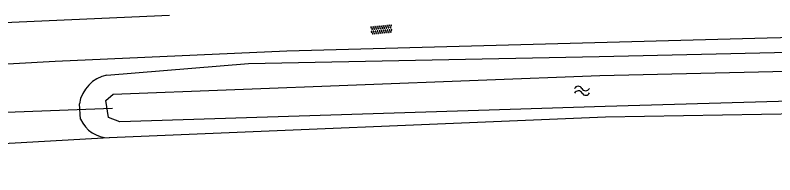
# Model space of a CAD drawing. Extents: x 124000 to 129000, y 395500 to 397503.
# Drawn here: x 126983.6 to 127058.7, y 397484.3 to 397500 of the extents above; entities that cross this region are included whole.
import ezdxf

# ---------------------------------------------------------------- set-up
doc = ezdxf.new("R2010")
doc.units = 0
for name, color, linetype in [('gg-knt-onverhard', 7, 'Continuous'), ('gg-kntw-bovenkant insteek waterloop', 7, 'Continuous'), ('gg-kntw-waterlijn', 7, 'Continuous'), ('gg-kwrk-duiker nz buis', 7, 'Continuous'), ('gt-grn-groengrens', 7, 'Continuous'), ('gt-symb-overige verharding', 7, 'Continuous'), ('gt-symb-watersymbool', 7, 'Continuous')]:
    doc.layers.add(name, color=color, linetype=linetype)

# ---------------------------------------------------------------- blocks, each defined once
blk = doc.blocks.new('gt0-OVH')
at = {"layer": 'gt-symb-overige verharding'}
for points in [[(-0.972, 0.298), (-0.967, 0.308), (-0.965, 0.319), (-0.966, 0.33), (-0.971, 0.34), (-0.978, 0.348), (-0.988, 0.353), (-0.999, 0.355), (-1.01, 0.354), (-1.02, 0.349), (-1.028, 0.342), (-1.033, 0.332), (-1.035, 0.321), (-1.034, 0.31), (-1.029, 0.3), (-1.022, 0.292), (-1.012, 0.287), (-1.001, 0.285), (-0.99, 0.286), (-0.98, 0.291)], [(-0.872, 0.106), (-0.867, 0.116), (-0.865, 0.126), (-0.866, 0.137), (-0.871, 0.147), (-0.878, 0.156), (-0.888, 0.161), (-0.899, 0.163), (-0.91, 0.162), (-0.92, 0.157), (-0.928, 0.15), (-0.933, 0.14), (-0.935, 0.129), (-0.934, 0.118), (-0.929, 0.108), (-0.922, 0.1), (-0.912, 0.095), (-0.901, 0.092), (-0.89, 0.094), (-0.88, 0.098)], [(-0.772, 0.298), (-0.767, 0.308), (-0.765, 0.319), (-0.766, 0.33), (-0.771, 0.34), (-0.778, 0.348), (-0.788, 0.353), (-0.799, 0.355), (-0.81, 0.354), (-0.82, 0.349), (-0.828, 0.342), (-0.833, 0.332), (-0.835, 0.321), (-0.834, 0.31), (-0.829, 0.3), (-0.822, 0.292), (-0.812, 0.287), (-0.801, 0.285), (-0.79, 0.286), (-0.78, 0.291)], [(-0.672, 0.106), (-0.667, 0.116), (-0.665, 0.126), (-0.666, 0.137), (-0.671, 0.147), (-0.678, 0.156), (-0.688, 0.161), (-0.699, 0.163), (-0.71, 0.162), (-0.72, 0.157), (-0.728, 0.15), (-0.733, 0.14), (-0.735, 0.129), (-0.734, 0.118), (-0.729, 0.108), (-0.722, 0.1), (-0.712, 0.095), (-0.701, 0.092), (-0.69, 0.094), (-0.68, 0.098)], [(-0.572, 0.298), (-0.567, 0.308), (-0.565, 0.319), (-0.566, 0.33), (-0.571, 0.34), (-0.578, 0.348), (-0.588, 0.353), (-0.599, 0.355), (-0.61, 0.354), (-0.62, 0.349), (-0.628, 0.342), (-0.633, 0.332), (-0.635, 0.321), (-0.634, 0.31), (-0.629, 0.3), (-0.622, 0.292), (-0.612, 0.287), (-0.601, 0.285), (-0.59, 0.286), (-0.58, 0.291)], [(-0.472, 0.106), (-0.467, 0.116), (-0.465, 0.126), (-0.466, 0.137), (-0.471, 0.147), (-0.478, 0.156), (-0.488, 0.161), (-0.499, 0.163), (-0.51, 0.162), (-0.52, 0.157), (-0.528, 0.15), (-0.533, 0.14), (-0.535, 0.129), (-0.534, 0.118), (-0.529, 0.108), (-0.522, 0.1), (-0.512, 0.095), (-0.501, 0.092), (-0.49, 0.094), (-0.48, 0.098)], [(-0.372, 0.298), (-0.367, 0.308), (-0.365, 0.319), (-0.366, 0.33), (-0.371, 0.34), (-0.378, 0.348), (-0.388, 0.353), (-0.399, 0.355), (-0.41, 0.354), (-0.42, 0.349), (-0.428, 0.342), (-0.433, 0.332), (-0.435, 0.321), (-0.434, 0.31), (-0.429, 0.3), (-0.422, 0.292), (-0.412, 0.287), (-0.401, 0.285), (-0.39, 0.286), (-0.38, 0.291)], [(-0.272, 0.106), (-0.267, 0.116), (-0.265, 0.126), (-0.266, 0.137), (-0.271, 0.147), (-0.278, 0.156), (-0.288, 0.161), (-0.299, 0.163), (-0.31, 0.162), (-0.32, 0.157), (-0.328, 0.15), (-0.333, 0.14), (-0.335, 0.129), (-0.334, 0.118), (-0.329, 0.108), (-0.322, 0.1), (-0.312, 0.095), (-0.301, 0.092), (-0.29, 0.094), (-0.28, 0.098)], [(-0.172, 0.298), (-0.167, 0.308), (-0.165, 0.319), (-0.166, 0.33), (-0.171, 0.34), (-0.178, 0.348), (-0.188, 0.353), (-0.199, 0.355), (-0.21, 0.354), (-0.22, 0.349), (-0.228, 0.342), (-0.233, 0.332), (-0.235, 0.321), (-0.234, 0.31), (-0.229, 0.3), (-0.222, 0.292), (-0.212, 0.287), (-0.201, 0.285), (-0.19, 0.286), (-0.18, 0.291)], [(-0.072, 0.106), (-0.067, 0.116), (-0.065, 0.126), (-0.066, 0.137), (-0.071, 0.147), (-0.078, 0.156), (-0.088, 0.161), (-0.099, 0.163), (-0.11, 0.162), (-0.12, 0.157), (-0.128, 0.15), (-0.133, 0.14), (-0.135, 0.129), (-0.134, 0.118), (-0.129, 0.108), (-0.122, 0.1), (-0.112, 0.095), (-0.101, 0.092), (-0.09, 0.094), (-0.08, 0.098)], [(0.028, 0.298), (0.033, 0.308), (0.035, 0.319), (0.034, 0.33), (0.029, 0.34), (0.022, 0.348), (0.012, 0.353), (0.001, 0.355), (-0.01, 0.354), (-0.02, 0.349), (-0.028, 0.342), (-0.033, 0.332), (-0.035, 0.321), (-0.034, 0.31), (-0.029, 0.3), (-0.022, 0.292), (-0.012, 0.287), (-0.001, 0.285), (0.01, 0.286), (0.02, 0.291)], [(0.128, 0.106), (0.133, 0.116), (0.135, 0.126), (0.134, 0.137), (0.129, 0.147), (0.122, 0.156), (0.112, 0.161), (0.101, 0.163), (0.09, 0.162), (0.08, 0.157), (0.072, 0.15), (0.067, 0.14), (0.065, 0.129), (0.066, 0.118), (0.071, 0.108), (0.078, 0.1), (0.088, 0.095), (0.099, 0.092), (0.11, 0.094), (0.12, 0.098)], [(0.228, 0.298), (0.233, 0.308), (0.235, 0.319), (0.234, 0.33), (0.229, 0.34), (0.222, 0.348), (0.212, 0.353), (0.201, 0.355), (0.19, 0.354), (0.18, 0.349), (0.172, 0.342), (0.167, 0.332), (0.165, 0.321), (0.166, 0.31), (0.171, 0.3), (0.178, 0.292), (0.188, 0.287), (0.199, 0.285), (0.21, 0.286), (0.22, 0.291)], [(0.328, 0.106), (0.333, 0.116), (0.335, 0.126), (0.334, 0.137), (0.329, 0.147), (0.322, 0.156), (0.312, 0.161), (0.301, 0.163), (0.29, 0.162), (0.28, 0.157), (0.272, 0.15), (0.267, 0.14), (0.265, 0.129), (0.266, 0.118), (0.271, 0.108), (0.278, 0.1), (0.288, 0.095), (0.299, 0.092), (0.31, 0.094), (0.32, 0.098)], [(0.428, 0.298), (0.433, 0.308), (0.435, 0.319), (0.434, 0.33), (0.429, 0.34), (0.422, 0.348), (0.412, 0.353), (0.401, 0.355), (0.39, 0.354), (0.38, 0.349), (0.372, 0.342), (0.367, 0.332), (0.365, 0.321), (0.366, 0.31), (0.371, 0.3), (0.378, 0.292), (0.388, 0.287), (0.399, 0.285), (0.41, 0.286), (0.42, 0.291)], [(0.528, 0.106), (0.533, 0.116), (0.535, 0.126), (0.534, 0.137), (0.529, 0.147), (0.522, 0.156), (0.512, 0.161), (0.501, 0.163), (0.49, 0.162), (0.48, 0.157), (0.472, 0.15), (0.467, 0.14), (0.465, 0.129), (0.466, 0.118), (0.471, 0.108), (0.478, 0.1), (0.488, 0.095), (0.499, 0.092), (0.51, 0.094), (0.52, 0.098)], [(0.628, 0.298), (0.633, 0.308), (0.635, 0.319), (0.634, 0.33), (0.629, 0.34), (0.622, 0.348), (0.612, 0.353), (0.601, 0.355), (0.59, 0.354), (0.58, 0.349), (0.572, 0.342), (0.567, 0.332), (0.565, 0.321), (0.566, 0.31), (0.571, 0.3), (0.578, 0.292), (0.588, 0.287), (0.599, 0.285), (0.61, 0.286), (0.62, 0.291)], [(0.728, 0.106), (0.733, 0.116), (0.735, 0.126), (0.734, 0.137), (0.729, 0.147), (0.722, 0.156), (0.712, 0.161), (0.701, 0.163), (0.69, 0.162), (0.68, 0.157), (0.672, 0.15), (0.667, 0.14), (0.665, 0.129), (0.666, 0.118), (0.671, 0.108), (0.678, 0.1), (0.688, 0.095), (0.699, 0.092), (0.71, 0.094), (0.72, 0.098)], [(0.828, 0.298), (0.833, 0.308), (0.835, 0.319), (0.834, 0.33), (0.829, 0.34), (0.822, 0.348), (0.812, 0.353), (0.801, 0.355), (0.79, 0.354), (0.78, 0.349), (0.772, 0.342), (0.767, 0.332), (0.765, 0.321), (0.766, 0.31), (0.771, 0.3), (0.778, 0.292), (0.788, 0.287), (0.799, 0.285), (0.81, 0.286), (0.82, 0.291)], [(0.928, 0.106), (0.933, 0.116), (0.935, 0.126), (0.934, 0.137), (0.929, 0.147), (0.922, 0.156), (0.912, 0.161), (0.901, 0.163), (0.89, 0.162), (0.88, 0.157), (0.872, 0.15), (0.867, 0.14), (0.865, 0.129), (0.866, 0.118), (0.871, 0.108), (0.878, 0.1), (0.888, 0.095), (0.899, 0.092), (0.91, 0.094), (0.92, 0.098)], [(1.028, 0.298), (1.033, 0.308), (1.035, 0.319), (1.034, 0.33), (1.029, 0.34), (1.022, 0.348), (1.012, 0.353), (1.001, 0.355), (0.99, 0.354), (0.98, 0.349), (0.972, 0.342), (0.967, 0.332), (0.965, 0.321), (0.966, 0.31), (0.971, 0.3), (0.978, 0.292), (0.988, 0.287), (0.999, 0.285), (1.01, 0.286), (1.02, 0.291)], [(-0.972, -0.142), (-0.967, -0.132), (-0.965, -0.121), (-0.966, -0.11), (-0.971, -0.1), (-0.978, -0.092), (-0.988, -0.087), (-0.999, -0.085), (-1.01, -0.086), (-1.02, -0.091), (-1.028, -0.098), (-1.033, -0.108), (-1.035, -0.119), (-1.034, -0.13), (-1.029, -0.14), (-1.022, -0.148), (-1.012, -0.153), (-1.001, -0.155), (-0.99, -0.154), (-0.98, -0.149)], [(-0.872, -0.334), (-0.867, -0.324), (-0.865, -0.314), (-0.866, -0.303), (-0.871, -0.293), (-0.878, -0.284), (-0.888, -0.279), (-0.899, -0.277), (-0.91, -0.278), (-0.92, -0.283), (-0.928, -0.29), (-0.933, -0.3), (-0.935, -0.311), (-0.934, -0.322), (-0.929, -0.332), (-0.922, -0.34), (-0.912, -0.345), (-0.901, -0.348), (-0.89, -0.346), (-0.88, -0.342)], [(-0.772, -0.142), (-0.767, -0.132), (-0.765, -0.121), (-0.766, -0.11), (-0.771, -0.1), (-0.778, -0.092), (-0.788, -0.087), (-0.799, -0.085), (-0.81, -0.086), (-0.82, -0.091), (-0.828, -0.098), (-0.833, -0.108), (-0.835, -0.119), (-0.834, -0.13), (-0.829, -0.14), (-0.822, -0.148), (-0.812, -0.153), (-0.801, -0.155), (-0.79, -0.154), (-0.78, -0.149)], [(-0.672, -0.334), (-0.667, -0.324), (-0.665, -0.314), (-0.666, -0.303), (-0.671, -0.293), (-0.678, -0.284), (-0.688, -0.279), (-0.699, -0.277), (-0.71, -0.278), (-0.72, -0.283), (-0.728, -0.29), (-0.733, -0.3), (-0.735, -0.311), (-0.734, -0.322), (-0.729, -0.332), (-0.722, -0.34), (-0.712, -0.345), (-0.701, -0.348), (-0.69, -0.346), (-0.68, -0.342)], [(-0.572, -0.142), (-0.567, -0.132), (-0.565, -0.121), (-0.566, -0.11), (-0.571, -0.1), (-0.578, -0.092), (-0.588, -0.087), (-0.599, -0.085), (-0.61, -0.086), (-0.62, -0.091), (-0.628, -0.098), (-0.633, -0.108), (-0.635, -0.119), (-0.634, -0.13), (-0.629, -0.14), (-0.622, -0.148), (-0.612, -0.153), (-0.601, -0.155), (-0.59, -0.154), (-0.58, -0.149)], [(-0.472, -0.334), (-0.467, -0.324), (-0.465, -0.314), (-0.466, -0.303), (-0.471, -0.293), (-0.478, -0.284), (-0.488, -0.279), (-0.499, -0.277), (-0.51, -0.278), (-0.52, -0.283), (-0.528, -0.29), (-0.533, -0.3), (-0.535, -0.311), (-0.534, -0.322), (-0.529, -0.332), (-0.522, -0.34), (-0.512, -0.345), (-0.501, -0.348), (-0.49, -0.346), (-0.48, -0.342)], [(-0.372, -0.142), (-0.367, -0.132), (-0.365, -0.121), (-0.366, -0.11), (-0.371, -0.1), (-0.378, -0.092), (-0.388, -0.087), (-0.399, -0.085), (-0.41, -0.086), (-0.42, -0.091), (-0.428, -0.098), (-0.433, -0.108), (-0.435, -0.119), (-0.434, -0.13), (-0.429, -0.14), (-0.422, -0.148), (-0.412, -0.153), (-0.401, -0.155), (-0.39, -0.154), (-0.38, -0.149)], [(-0.272, -0.334), (-0.267, -0.324), (-0.265, -0.314), (-0.266, -0.303), (-0.271, -0.293), (-0.278, -0.284), (-0.288, -0.279), (-0.299, -0.277), (-0.31, -0.278), (-0.32, -0.283), (-0.328, -0.29), (-0.333, -0.3), (-0.335, -0.311), (-0.334, -0.322), (-0.329, -0.332), (-0.322, -0.34), (-0.312, -0.345), (-0.301, -0.348), (-0.29, -0.346), (-0.28, -0.342)], [(-0.172, -0.142), (-0.167, -0.132), (-0.165, -0.121), (-0.166, -0.11), (-0.171, -0.1), (-0.178, -0.092), (-0.188, -0.087), (-0.199, -0.085), (-0.21, -0.086), (-0.22, -0.091), (-0.228, -0.098), (-0.233, -0.108), (-0.235, -0.119), (-0.234, -0.13), (-0.229, -0.14), (-0.222, -0.148), (-0.212, -0.153), (-0.201, -0.155), (-0.19, -0.154), (-0.18, -0.149)], [(-0.072, -0.334), (-0.067, -0.324), (-0.065, -0.314), (-0.066, -0.303), (-0.071, -0.293), (-0.078, -0.284), (-0.088, -0.279), (-0.099, -0.277), (-0.11, -0.278), (-0.12, -0.283), (-0.128, -0.29), (-0.133, -0.3), (-0.135, -0.311), (-0.134, -0.322), (-0.129, -0.332), (-0.122, -0.34), (-0.112, -0.345), (-0.101, -0.348), (-0.09, -0.346), (-0.08, -0.342)], [(0.028, -0.142), (0.033, -0.132), (0.035, -0.121), (0.034, -0.11), (0.029, -0.1), (0.022, -0.092), (0.012, -0.087), (0.001, -0.085), (-0.01, -0.086), (-0.02, -0.091), (-0.028, -0.098), (-0.033, -0.108), (-0.035, -0.119), (-0.034, -0.13), (-0.029, -0.14), (-0.022, -0.148), (-0.012, -0.153), (-0.001, -0.155), (0.01, -0.154), (0.02, -0.149)], [(0.128, -0.334), (0.133, -0.324), (0.135, -0.314), (0.134, -0.303), (0.129, -0.293), (0.122, -0.284), (0.112, -0.279), (0.101, -0.277), (0.09, -0.278), (0.08, -0.283), (0.072, -0.29), (0.067, -0.3), (0.065, -0.311), (0.066, -0.322), (0.071, -0.332), (0.078, -0.34), (0.088, -0.345), (0.099, -0.348), (0.11, -0.346), (0.12, -0.342)], [(0.228, -0.142), (0.233, -0.132), (0.235, -0.121), (0.234, -0.11), (0.229, -0.1), (0.222, -0.092), (0.212, -0.087), (0.201, -0.085), (0.19, -0.086), (0.18, -0.091), (0.172, -0.098), (0.167, -0.108), (0.165, -0.119), (0.166, -0.13), (0.171, -0.14), (0.178, -0.148), (0.188, -0.153), (0.199, -0.155), (0.21, -0.154), (0.22, -0.149)], [(0.328, -0.334), (0.333, -0.324), (0.335, -0.314), (0.334, -0.303), (0.329, -0.293), (0.322, -0.284), (0.312, -0.279), (0.301, -0.277), (0.29, -0.278), (0.28, -0.283), (0.272, -0.29), (0.267, -0.3), (0.265, -0.311), (0.266, -0.322), (0.271, -0.332), (0.278, -0.34), (0.288, -0.345), (0.299, -0.348), (0.31, -0.346), (0.32, -0.342)], [(0.428, -0.142), (0.433, -0.132), (0.435, -0.121), (0.434, -0.11), (0.429, -0.1), (0.422, -0.092), (0.412, -0.087), (0.401, -0.085), (0.39, -0.086), (0.38, -0.091), (0.372, -0.098), (0.367, -0.108), (0.365, -0.119), (0.366, -0.13), (0.371, -0.14), (0.378, -0.148), (0.388, -0.153), (0.399, -0.155), (0.41, -0.154), (0.42, -0.149)], [(0.528, -0.334), (0.533, -0.324), (0.535, -0.314), (0.534, -0.303), (0.529, -0.293), (0.522, -0.284), (0.512, -0.279), (0.501, -0.277), (0.49, -0.278), (0.48, -0.283), (0.472, -0.29), (0.467, -0.3), (0.465, -0.311), (0.466, -0.322), (0.471, -0.332), (0.478, -0.34), (0.488, -0.345), (0.499, -0.348), (0.51, -0.346), (0.52, -0.342)], [(0.628, -0.142), (0.633, -0.132), (0.635, -0.121), (0.634, -0.11), (0.629, -0.1), (0.622, -0.092), (0.612, -0.087), (0.601, -0.085), (0.59, -0.086), (0.58, -0.091), (0.572, -0.098), (0.567, -0.108), (0.565, -0.119), (0.566, -0.13), (0.571, -0.14), (0.578, -0.148), (0.588, -0.153), (0.599, -0.155), (0.61, -0.154), (0.62, -0.149)], [(0.728, -0.334), (0.733, -0.324), (0.735, -0.314), (0.734, -0.303), (0.729, -0.293), (0.722, -0.284), (0.712, -0.279), (0.701, -0.277), (0.69, -0.278), (0.68, -0.283), (0.672, -0.29), (0.667, -0.3), (0.665, -0.311), (0.666, -0.322), (0.671, -0.332), (0.678, -0.34), (0.688, -0.345), (0.699, -0.348), (0.71, -0.346), (0.72, -0.342)], [(0.828, -0.142), (0.833, -0.132), (0.835, -0.121), (0.834, -0.11), (0.829, -0.1), (0.822, -0.092), (0.812, -0.087), (0.801, -0.085), (0.79, -0.086), (0.78, -0.091), (0.772, -0.098), (0.767, -0.108), (0.765, -0.119), (0.766, -0.13), (0.771, -0.14), (0.778, -0.148), (0.788, -0.153), (0.799, -0.155), (0.81, -0.154), (0.82, -0.149)], [(0.928, -0.334), (0.933, -0.324), (0.935, -0.314), (0.934, -0.303), (0.929, -0.293), (0.922, -0.284), (0.912, -0.279), (0.901, -0.277), (0.89, -0.278), (0.88, -0.283), (0.872, -0.29), (0.867, -0.3), (0.865, -0.311), (0.866, -0.322), (0.871, -0.332), (0.878, -0.34), (0.888, -0.345), (0.899, -0.348), (0.91, -0.346), (0.92, -0.342)], [(1.028, -0.142), (1.033, -0.132), (1.035, -0.121), (1.034, -0.11), (1.029, -0.1), (1.022, -0.092), (1.012, -0.087), (1.001, -0.085), (0.99, -0.086), (0.98, -0.091), (0.972, -0.098), (0.967, -0.108), (0.965, -0.119), (0.966, -0.13), (0.971, -0.14), (0.978, -0.148), (0.988, -0.153), (0.999, -0.155), (1.01, -0.154), (1.02, -0.149)]]:
    blk.add_lwpolyline(points, close=True, dxfattribs=at)
blk = doc.blocks.new('gt0-WA')
at = {"layer": 'gt-symb-watersymbool'}
for centre, start, end in [((-0.323, 0.022), 28.07249, 151.92751), ((0.427, 0.422), 208.07248, 331.92751), ((-0.323, -0.428), 28.07249, 151.92751), ((0.427, -0.028), 208.07248, 331.92751)]:
    blk.add_arc(centre, 0.425, start, end, dxfattribs=at)

msp = doc.modelspace()

# ---------------------------------------------------------------- linework, layer by layer
at = {"layer": 'gg-knt-onverhard'}
for points in [[(126782.645, 397486.714), (126803.9, 397489.29), (126826.09, 397490.73), (126858.6, 397492.52), (126914.88, 397496.28), (126998.828, 397500)], [(126782.89, 397484.269), (126803.28, 397485.8), (126825.28, 397487.86), (126858.81, 397489.77), (126915.22, 397491.44), (126987.53, 397495.46), (127010.42, 397496.48), (127057.9, 397497.77), (127147.566, 397500)]]:
    msp.add_lwpolyline(points, dxfattribs=at)
at = {"layer": 'gg-kntw-bovenkant insteek waterloop'}
msp.add_line((126990.045, 397489.74), (126989.929, 397491.279), dxfattribs=at)
for points in [[(126992.649, 397494.106), (127006.646, 397495.227), (127041.305, 397495.927), (127088.986, 397497.028), (127091.157, 397496.499), (127092.145, 397494.627), (127091.935, 397492.626), (127090.612, 397491.22), (127088.204, 397490.734)], [(127088.204, 397490.734), (127041.946, 397489.955), (126992.87, 397487.908)]]:
    msp.add_lwpolyline(points, dxfattribs=at)
for centre, radius, start, end in [((126993.356, 397490.704), 3.475, 101.74142, 170.46874), ((126992.924, 397491.085), 3.178, 205.04367, 269.02987)]:
    msp.add_arc(centre, radius, start, end, dxfattribs=at)
at = {"layer": 'gg-kntw-waterlijn'}
msp.add_lwpolyline([(126993.94, 397489.492), (126992.811, 397489.919), (126992.556, 397491.59), (126993.282, 397492.215), (127041.363, 397494.044), (127089.833, 397495.164), (127090.265, 397494.642), (127090.403, 397493.28), (127089.858, 397492.368), (127041.884, 397490.997), (126993.94, 397489.492)], dxfattribs=at)
at = {"layer": 'gg-kwrk-duiker nz buis'}
msp.add_line((126980.281, 397490.347), (126993.204, 397490.852), dxfattribs=at)
at = {"layer": 'gt-grn-groengrens'}
msp.add_line((126992.87, 397487.908), (126980.903, 397487.224), dxfattribs=at)

# ---------------------------------------------------------------- block references
at = {"layer": 'gt-symb-overige verharding', "rotation": 5.453918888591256}
msp.add_blockref('gt0-OVH', (127019.787, 397498.583), dxfattribs=at)
at = {"layer": 'gt-symb-watersymbool', "rotation": 1.0884888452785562}
msp.add_blockref('gt0-WA', (127039.558, 397492.554), dxfattribs=at)

doc.saveas('drawing.dxf')
